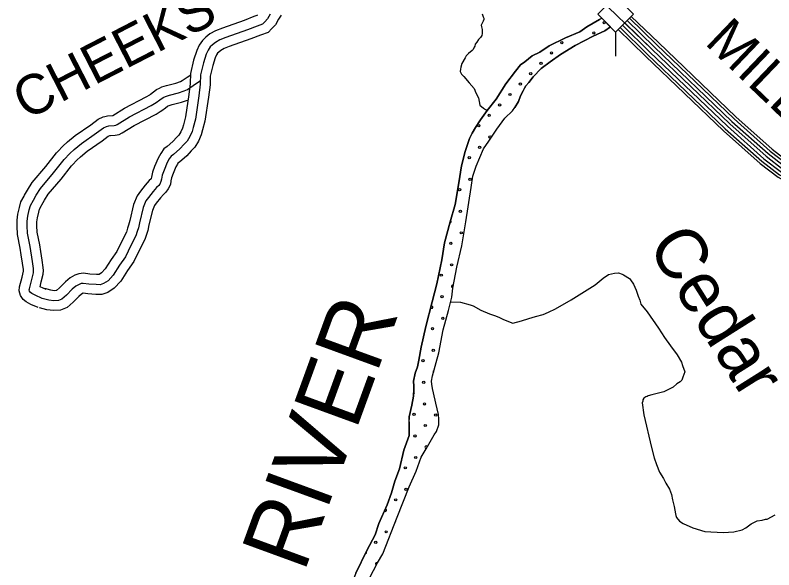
# Model space of a CAD drawing. Extents: x 1551132 to 1791609, y 378168 to 563823.
# Drawn here: x 1703601 to 1710694, y 446112 to 451292 of the extents above; entities that cross this region are included whole.
import ezdxf

# ---------------------------------------------------------------- set-up
doc = ezdxf.new("R2010")
doc.units = 0
for name, color, linetype in [('DESIGN - DRAINAGE - Bridges', 7, 'Continuous'), ('DESIGN - DRAINAGE - Bridges and Cross Drains Size Text', 7, 'Continuous'), ('DESIGN - ROW - Right-of-Way and Easement Labels', 7, 'Continuous'), ('DESIGN - SCRATCH - User 1', 7, 'Continuous'), ('DESIGN - TRAFFIC CONTROL PERMANENT - Pavement Marking Text', 7, 'Continuous'), ('DESIGN - TRANSPORTATION - Edge of Traveled Way', 7, 'Continuous'), ('DESIGN - TRANSPORTATION - Text', 7, 'Continuous'), ('SURVEY - CONTOURS - Index with Text', 7, 'Continuous'), ('SURVEY - DRAINAGE - Storm Sewer', 7, 'Continuous'), ('SURVEY - PROPERTY - Owners', 7, 'Continuous')]:
    doc.layers.add(name, color=color, linetype=linetype)

msp = doc.modelspace()

# ---------------------------------------------------------------- linework, layer by layer
at = {"layer": 'DESIGN - SCRATCH - User 1'}
for points in [[(1708273.646, 450429.797), (1708307.846, 450485.69), (1708326.045, 450537.658), (1708350.22, 450585.592), (1708362.311, 450611.56), (1708374.394, 450633.527), (1708402.494, 450663.428), (1708442.684, 450717.296), (1708518.941, 450793.014), (1708603.139, 450856.691), (1708699.353, 450924.318), (1708837.608, 451009.77), (1709005.846, 451097.089), (1709113.977, 451146.649), (1709167.051, 451182.792), (1709086.236, 451263.944)], [(1709086.236, 451263.944), (1709064.428, 451250.968), (1708946.231, 451183.441), (1708880.091, 451137.699), (1708745.944, 451080.255), (1708593.739, 451004.87), (1708505.558, 450947.218), (1708435.468, 450913.509), (1708365.286, 450855.766), (1708325.195, 450827.924), (1708278.996, 450770.08)], [(1708278.996, 450770.08), (1708187.624, 450651.144), (1708097.851, 450508.107), (1708014.528, 450401.037), (1707951.471, 450315.743), (1707904.58, 450244.25), (1707873.897, 450188.573), (1707849.281, 450138.822), (1707807.807, 450019.186), (1707774.158, 449885.432), (1707750.192, 449725.511), (1707713.709, 449523.689), (1707667.727, 449362.052), (1707615.295, 449164.447), (1707589.354, 449006.559), (1707544.596, 448782.812), (1707498.514, 448613.165), (1707439.69, 448383.601), (1707397.308, 448189.871), (1707375.833, 448069.976), (1707363.067, 448008.05), (1707340.334, 447948.256), (1707325.426, 447874.346), (1707328.834, 447826.228), (1707328.492, 447798.194), (1707325.701, 447734.134), (1707310.676, 447650.207), (1707283.318, 447540.404), (1707283.302, 447514.87)], [(1707539.704, 447404.842), (1707562.445, 447464.635), (1707561.104, 447518.728), (1707559.62, 447560.813), (1707532.946, 447669.324), (1707512.105, 447763.735), (1707502.613, 447805.919), (1707495.105, 447846.079), (1707493.43, 447872.138), (1707504.063, 447924.081), (1707560.721, 448139.653), (1707603.345, 448353.409), (1707653.585, 448535.022), (1707683.101, 448658.817), (1707692.134, 448742.819), (1707730.542, 448938.607), (1707776.999, 449138.288), (1707813.748, 449362.143), (1707863.706, 449683.96), (1707880.98, 449787.888), (1707912.138, 449881.615), (1707945.146, 449963.301), (1707980.153, 450044.97), (1708029.01, 450114.43), (1708104.417, 450227.608), (1708179.665, 450328.769), (1708249.839, 450397.304), (1708273.646, 450429.797)], [(1707283.285, 447492.578), (1707283.185, 447366.149), (1707235.511, 447230.571), (1707195.354, 447054.841), (1707149.93, 446939.263), (1707120.572, 446829.485), (1707079.223, 446719.866), (1707001.041, 446542.636), (1706967.759, 446438.917), (1706889.944, 446291.721)], [(1706494.186, 445664.396), (1706578.509, 445546.052), (1706586.926, 445560.61), (1706621.516, 445608.228), (1706660.199, 445663.805), (1706749.405, 445760.782), (1706820.362, 445837.959), (1706845.103, 445897.727), (1706900.452, 446007.164), (1706951.659, 446104.633), (1706988.541, 446176.26), (1707037.599, 446261.737), (1707171.829, 446604.488), (1707285.318, 446887.412), (1707351.108, 447032.766), (1707396.732, 447164.361), (1707443.69, 447241.863), (1707480.505, 447307.473), (1707519.288, 447371.058), (1707539.704, 447404.842)], [(1706889.944, 446291.721), (1706787.313, 446078.749), (1706748.18, 445987.13), (1706717.423, 445925.445), (1706699.048, 445895.636), (1706664.682, 445866.043), (1706614.142, 445822.642), (1706547.16, 445743.407), (1706502.344, 445677.897), (1706494.186, 445664.396)]]:
    msp.add_lwpolyline(points, dxfattribs=at)
at = {"layer": 'DESIGN - TRAFFIC CONTROL PERMANENT - Pavement Marking Text'}
msp.add_lwpolyline([(1707283.285, 447492.578), (1707283.302, 447514.87)], dxfattribs=at)
for centre in [(1709107.905, 451222.975), (1709107.905, 451222.975), (1709010.834, 451125.904), (1709010.834, 451125.904), (1708712.152, 451036.299), (1708712.152, 451036.299), (1708615.08, 450939.227), (1708615.08, 450939.227), (1708518.008, 450842.156), (1708518.008, 450842.156), (1708420.937, 450745.084), (1708420.937, 450745.084), (1708323.865, 450648.013), (1708323.865, 450648.013), (1708226.794, 450550.941), (1708226.794, 450550.941), (1708129.722, 450453.869), (1708129.722, 450453.869), (1708032.65, 450356.798), (1708032.65, 450356.798), (1707935.579, 450259.726), (1707935.579, 450259.726), (1708040.117, 450155.187), (1708040.117, 450155.187), (1707943.046, 450058.116), (1707943.046, 450058.116), (1707845.974, 449961.044), (1707845.974, 449961.044), (1707853.441, 449759.434), (1707853.441, 449759.434), (1707756.37, 449662.362), (1707756.37, 449662.362), (1707763.837, 449460.752), (1707763.837, 449460.752), (1707771.304, 449259.142), (1707771.304, 449259.142), (1707674.232, 449162.07), (1707674.232, 449162.07), (1707681.699, 448960.46), (1707681.699, 448960.46), (1707584.628, 448863.388), (1707584.628, 448863.388), (1707592.095, 448661.778), (1707592.095, 448661.778), (1707599.562, 448460.168), (1707599.562, 448460.168), (1707502.49, 448363.096), (1707502.49, 448363.096), (1707509.957, 448161.486), (1707509.957, 448161.486), (1707412.885, 448064.414), (1707412.885, 448064.414), (1707420.352, 447862.804), (1707420.352, 447862.804), (1707427.82, 447661.194), (1707427.82, 447661.194), (1707330.748, 447564.122), (1707330.748, 447564.122), (1707532.358, 447556.655), (1707532.358, 447556.655), (1707435.287, 447459.583), (1707435.287, 447459.583), (1707338.215, 447362.512), (1707338.215, 447362.512), (1707345.682, 447160.901), (1707345.682, 447160.901), (1707248.61, 447063.83), (1707248.61, 447063.83), (1707256.077, 446862.219), (1707256.077, 446862.219), (1707159.006, 446765.148), (1707159.006, 446765.148), (1707069.401, 446466.466), (1707069.401, 446466.466), (1706972.33, 446369.394), (1706972.33, 446369.394)]:
    msp.add_circle(centre, 10.56, dxfattribs=at)
for centre, start, end in [((1707666.765, 449363.68), 262.4701984, 66.6616416), ((1707689.166, 448758.85), 44.2895399, 293.5127587), ((1707495.023, 448564.706), 200.6603583, 130.5949158), ((1707405.418, 448266.024), 309.9306489, 25.3891655), ((1707517.424, 447959.875), 96.5020751, 234.0463347), ((1707323.281, 447765.732), 288.5566862, 66.4538835), ((1707241.143, 447265.44), 286.9386826, 34.3143769), ((1707442.754, 447257.973), 5.2296515, 296.1751501), ((1707151.539, 446966.758), 302.6983553, 14.3904059), ((1707061.934, 446668.076), 217.4126467, 94.979637), ((1707166.473, 446563.538), 138.973227, 178.2536266), ((1706875.258, 446272.323), 271.3593652, 37.1818909), ((1706979.797, 446167.784), 41.1169377, 264.3935944)]:
    msp.add_arc(centre, 10.56, start, end, dxfattribs=at)
at = {"layer": 'DESIGN - TRANSPORTATION - Edge of Traveled Way'}
for points in [[(1708278.996, 450770.08), (1708325.195, 450827.924), (1708365.286, 450855.766), (1708435.468, 450913.509), (1708505.558, 450947.218), (1708593.739, 451004.87), (1708745.944, 451080.255), (1708880.091, 451137.699), (1708946.231, 451183.441), (1709064.428, 451250.968), (1709086.236, 451263.944)], [(1709167.051, 451182.792), (1709113.977, 451146.649), (1709005.846, 451097.089), (1708837.608, 451009.77), (1708699.353, 450924.318), (1708603.139, 450856.691), (1708518.941, 450793.014), (1708442.684, 450717.296), (1708402.494, 450663.428), (1708374.394, 450633.527), (1708362.311, 450611.56), (1708350.22, 450585.592), (1708326.045, 450537.658), (1708307.846, 450485.69), (1708273.646, 450429.797)], [(1706889.944, 446291.721), (1706967.759, 446438.917), (1707001.041, 446542.636), (1707079.223, 446719.866), (1707120.572, 446829.485), (1707149.93, 446939.263), (1707195.354, 447054.841), (1707235.511, 447230.571), (1707283.185, 447366.149), (1707283.318, 447540.404), (1707310.676, 447650.207), (1707325.701, 447734.134), (1707328.492, 447798.194), (1707328.834, 447826.228), (1707325.426, 447874.346), (1707340.334, 447948.256), (1707363.067, 448008.05), (1707375.833, 448069.976), (1707397.308, 448189.871), (1707439.69, 448383.601), (1707498.514, 448613.165), (1707544.596, 448782.812), (1707589.354, 449006.559), (1707615.295, 449164.447), (1707667.727, 449362.052), (1707713.709, 449523.689), (1707750.192, 449725.511), (1707774.158, 449885.432), (1707807.807, 450019.186), (1707849.281, 450138.822), (1707873.897, 450188.573), (1707904.58, 450244.25), (1707951.471, 450315.743), (1708014.528, 450401.037), (1708097.851, 450508.107), (1708187.624, 450651.144), (1708278.996, 450770.08)], [(1707539.704, 447404.842), (1707562.445, 447464.635), (1707561.104, 447518.728), (1707559.62, 447560.813), (1707532.946, 447669.324), (1707512.105, 447763.735), (1707502.613, 447805.919), (1707495.105, 447846.079), (1707493.43, 447872.138), (1707504.063, 447924.081), (1707560.721, 448139.653), (1707603.345, 448353.409), (1707653.585, 448535.022), (1707683.101, 448658.817), (1707692.134, 448742.819), (1707730.542, 448938.607), (1707776.999, 449138.288), (1707813.748, 449362.143), (1707863.706, 449683.96), (1707880.98, 449787.888), (1707912.138, 449881.615), (1707945.146, 449963.301), (1707980.153, 450044.97), (1708029.01, 450114.43), (1708104.417, 450227.608), (1708179.665, 450328.769), (1708249.839, 450397.304), (1708273.646, 450429.797)], [(1706951.659, 446104.633), (1706988.541, 446176.26), (1707037.599, 446261.737), (1707171.829, 446604.488), (1707285.318, 446887.412), (1707351.108, 447032.766), (1707396.732, 447164.361), (1707443.69, 447241.863), (1707480.505, 447307.473), (1707519.288, 447371.058), (1707539.704, 447404.842)], [(1706787.313, 446078.749), (1706889.944, 446291.721)]]:
    msp.add_lwpolyline(points, dxfattribs=at)
at = {"layer": 'DESIGN - TRANSPORTATION - Text'}
for points in [[(1707965.579, 451306.011), (1707977.345, 451277.86), (1707981.229, 451263.801), (1707981.12, 451251.785), (1707974.979, 451235.817), (1707964.771, 451211.883), (1707956.646, 451197.941), (1707960.529, 451183.883), (1707968.304, 451157.765), (1707968.154, 451139.74), (1707965.979, 451119.731), (1707963.837, 451103.731), (1707951.663, 451083.813), (1707931.48, 451063.98), (1707917.263, 451040.079), (1707901.089, 451020.203), (1707896.931, 451002.22), (1707890.839, 450992.261), (1707882.664, 450972.311), (1707872.573, 450962.394), (1707840.299, 450932.659), (1707818.099, 450910.834), (1707807.941, 450892.908), (1707775.483, 450841.14), (1707767.184, 450807.173), (1707763.009, 450787.181), (1707762.834, 450767.155), (1707772.617, 450741.021), (1707794.433, 450718.779), (1707845.957, 450660.194), (1707891.531, 450607.684), (1707909.197, 450567.458)], [(1707909.197, 450567.458), (1707932.788, 450519.157), (1707946.212, 450450.93), (1707978.845, 450422.93), (1707999.07, 450410.788), (1708020.002, 450408.071)], [(1708253.638, 448414.036), (1708333.686, 448437.695), (1708403.718, 448457.395), (1708465.758, 448477.137), (1708535.789, 448494.829), (1708587.838, 448516.613), (1708651.928, 448548.356), (1708798.175, 448633.775), (1708974.504, 448743.069), (1709024.595, 448772.87), (1709096.793, 448834.605), (1709146.9, 448868.406), (1709204.916, 448882.157), (1709242.898, 448883.99), (1709274.839, 448873.831), (1709288.797, 448865.764), (1709344.629, 448831.48), (1709352.579, 448819.43), (1709380.395, 448779.271), (1709406.169, 448725.102), (1709425.927, 448666.959), (1709439.76, 448628.858), (1709451.61, 448592.774), (1709509.3, 448522.447), (1709614.622, 448369.835), (1709670.238, 448281.499), (1709727.895, 448203.164), (1709789.527, 448120.812), (1709831.234, 448052.56), (1709839.092, 448018.493), (1709860.85, 447962.341), (1709842.659, 447910.381), (1709834.55, 447882.389), (1709818.501, 447866.447), (1709788.443, 447848.563), (1709752.352, 447818.704), (1709666.229, 447775.053), (1709554.182, 447745.535), (1709520.166, 447737.677), (1709508.141, 447729.727), (1709498.133, 447725.768), (1709478.109, 447715.851), (1709470.042, 447697.867), (1709467.992, 447685.867), (1709463.934, 447669.875), (1709479.484, 447559.697), (1709550.223, 447253.097), (1709573.831, 447158.903), (1709595.564, 447094.752), (1709625.263, 447022.55), (1709661.004, 446964.332), (1709684.82, 446920.189), (1709718.569, 446863.979), (1709738.369, 446815.844), (1709746.16, 446763.76), (1709761.91, 446703.633), (1709775.626, 446635.515), (1709777.559, 446617.489), (1709783.476, 446599.447), (1709811.325, 446565.288), (1709847.224, 446545.104), (1709935.006, 446502.67), (1710048.803, 446470.127), (1710218.666, 446461.344), (1710320.622, 446466.886), (1710398.653, 446486.553), (1710430.702, 446504.428), (1710482.818, 446540.221), (1710536.892, 446568.005), (1710584.882, 446573.788), (1710614.906, 446583.664), (1710632.898, 446583.58), (1710707.013, 446625.282)], [(1707672.618, 448614.866), (1707764.549, 448612.049), (1707856.28, 448586.932), (1707884.171, 448576.59), (1707955.745, 448537.697), (1708035.368, 448502.713), (1708083.192, 448486.129), (1708123.032, 448471.637), (1708166.79, 448449.095), (1708253.638, 448414.036)]]:
    msp.add_lwpolyline(points, dxfattribs=at)
at = {"layer": 'SURVEY - CONTOURS - Index with Text'}
for points in [[(1708319.163, 452284.003), (1708536.066, 451995.921), (1708983.147, 451527.1), (1709554.1, 450973.295), (1710281.233, 450277.368), (1710621.358, 449974.752), (1710780.954, 449851.733)], [(1709321.897, 451241.71), (1709575.608, 450995.62), (1710302.257, 450300.152), (1710641.149, 449998.636), (1710797.879, 449877.825), (1710983.141, 449778.047), (1711132.937, 449710.987), (1711319.825, 449645.319), (1711639.492, 449555.508), (1712103.789, 449425.514), (1712772.657, 449225), (1713230.505, 449101.231), (1713552.33, 449010.812), (1713751.326, 448939.56), (1713927.605, 448862.708), (1714055.843, 448802.557), (1714370.794, 448635.811), (1714608.622, 448497.64)], [(1709343.78, 451263.677), (1709597.116, 451017.946), (1710323.282, 450322.945), (1710660.94, 450022.529), (1710814.803, 449903.926), (1710996.841, 449805.881), (1711144.429, 449739.813), (1711329.166, 449674.895), (1711647.859, 449585.359), (1712112.414, 449455.289), (1712781.148, 449254.818), (1713238.746, 449131.123), (1713561.763, 449040.363), (1713762.759, 448968.394), (1713940.388, 448890.95), (1714069.685, 448830.307), (1714385.844, 448662.928), (1714628.296, 448522.074)], [(1709361.296, 451281.119), (1709614.265, 451035.746), (1710340.048, 450341.112), (1710676.715, 450041.571), (1710828.295, 449924.734), (1711007.765, 449828.065), (1711153.587, 449762.789), (1711336.608, 449698.479), (1711654.533, 449609.152), (1712119.297, 449479.032), (1712787.923, 449278.585), (1713245.313, 449154.949), (1713569.28, 449063.93), (1713771.875, 448991.386), (1713950.579, 448913.476), (1714080.718, 448852.425), (1714397.835, 448684.545), (1714643.971, 448541.542)], [(1709256.124, 451175.95), (1709511.084, 450928.643), (1710239.184, 450231.792), (1710581.775, 449926.976), (1710747.105, 449799.539), (1710942.042, 449694.545), (1711098.463, 449624.527), (1711291.8, 449556.592), (1711614.376, 449465.956), (1712077.898, 449336.186), (1712747.166, 449135.548), (1713205.797, 449011.57), (1713524.048, 448922.159), (1713717.026, 448853.058), (1713889.272, 448777.964), (1714014.319, 448719.304), (1714325.662, 448554.475), (1714549.623, 448424.364)], [(1709278.057, 451197.867), (1709532.592, 450950.969), (1710260.208, 450254.584), (1710601.567, 449950.868), (1710764.029, 449825.64), (1710955.742, 449722.379), (1711109.955, 449653.352), (1711301.142, 449586.167), (1711622.742, 449495.807), (1712086.523, 449365.962), (1712755.657, 449165.365), (1713214.038, 449041.462), (1713533.481, 448951.71), (1713728.459, 448881.892), (1713902.055, 448806.207), (1714028.161, 448747.055), (1714340.712, 448581.593), (1714569.289, 448448.789)], [(1709299.989, 451219.776), (1709554.1, 450973.295), (1710281.233, 450277.368), (1710621.358, 449974.752), (1710780.954, 449851.733), (1710969.441, 449750.213), (1711121.446, 449682.17), (1711310.483, 449615.743), (1711631.117, 449525.658), (1712095.156, 449395.738), (1712764.157, 449195.183), (1713222.271, 449071.347), (1713542.905, 448981.261), (1713739.892, 448910.726), (1713914.83, 448834.457), (1714042.002, 448774.806), (1714355.753, 448608.702), (1714588.956, 448473.215)], [(1709237.924, 451157.774), (1709493.243, 450910.126), (1710221.734, 450212.892), (1710565.359, 449907.159), (1710733.072, 449777.889), (1710930.675, 449671.461), (1711088.93, 449600.618), (1711284.059, 449532.049), (1711607.434, 449441.197), (1712070.74, 449311.486), (1712740.116, 449110.814), (1713198.964, 448986.778), (1713516.223, 448897.642), (1713707.543, 448829.132), (1713878.672, 448754.53), (1714002.836, 448696.287), (1714313.187, 448531.983), (1714533.307, 448404.105)]]:
    msp.add_lwpolyline(points, dxfattribs=at)
at = {"layer": 'SURVEY - DRAINAGE - Storm Sewer'}
msp.add_line((1709214.962, 451134.811), (1709214.934, 450907.669), dxfattribs=at)
msp.add_lwpolyline([(1709214.962, 451134.811), (1709382.95, 451302.807), (1709214.937, 451470.837), (1709046.924, 451302.807)], close=True, dxfattribs=at)
at = {"layer": 'SURVEY - PROPERTY - Owners'}
for points in [[(1706086.782, 451292.151), (1706063.707, 451254.625), (1706034.566, 451202.582), (1706000.767, 451166.973), (1705965.468, 451129.014), (1705895.444, 451104.705), (1705805.271, 451069.845), (1705602.184, 450998.102), (1705553.986, 450979.801), (1705525.161, 450962.951), (1705505.112, 450947.567), (1705493.57, 450936.175), (1705483.687, 450922.041), (1705472.112, 450895.132), (1705447.755, 450821.139), (1705425.413, 450723.903), (1705422.588, 450640.659), (1705408.73, 450525.506), (1705375.356, 450303.267), (1705353.073, 450220.181), (1705340.707, 450175.239), (1705314.391, 450116.687), (1705281.108, 450059.677), (1705247.876, 450024.676), (1705204.618, 449978.133), (1705137.053, 449918.673), (1705122.945, 449908.648), (1705117.237, 449900.89), (1705103.754, 449877.072), (1705077.813, 449812.487), (1705063.813, 449773.611), (1705057.213, 449743.894), (1705051.913, 449711.051), (1705031.939, 449668.592), (1705010.923, 449639.841), (1704987.057, 449618.624), (1704960.899, 449586.231), (1704918.208, 449535.013), (1704903.65, 449514.321), (1704883.626, 449466.537), (1704851.926, 449332.75), (1704840.293, 449279.873), (1704827.377, 449243.831), (1704812.485, 449197.238), (1704764.453, 449099.552), (1704710.313, 448990.032), (1704652.706, 448906.68), (1704589.957, 448807.444), (1704527.934, 448741.717), (1704466.352, 448701.658), (1704410.611, 448683.791), (1704355.288, 448684.466), (1704280.131, 448689.666), (1704238.315, 448695.008), (1704236.315, 448694.233), (1704219.991, 448685.774), (1704195.858, 448664.949), (1704142.484, 448612.739), (1704086.677, 448560.771), (1704025.187, 448536.47), (1703959.68, 448532.628), (1703897.19, 448541.204), (1703829.733, 448559.496)], [(1705985.467, 451300.56), (1705960.968, 451256.8), (1705934.66, 451229.083), (1705914.411, 451207.307), (1705864.212, 451189.882), (1705773.805, 451154.931), (1705570.977, 451083.279), (1705514.737, 451061.928), (1705474.462, 451038.386), (1705445.413, 451016.094), (1705423.972, 450994.935), (1705404.031, 450966.418), (1705387.206, 450927.3), (1705360.29, 450845.531), (1705335.057, 450735.703), (1705332.066, 450647.634), (1705318.833, 450537.665), (1705286.417, 450321.809), (1705265.542, 450243.965), (1705255.109, 450206.048), (1705233.634, 450158.263), (1705208.085, 450114.504), (1705181.769, 450086.786), (1705141.278, 450043.227), (1705080.671, 449989.892), (1705058.488, 449974.133), (1705040.955, 449950.258), (1705021.839, 449916.507), (1704993.032, 449844.771), (1704976.515, 449798.912), (1704968.09, 449760.969), (1704964.399, 449738.11), (1704953.574, 449715.093), (1704943.416, 449701.201), (1704921.191, 449681.442), (1704890.767, 449643.766), (1704846.16, 449590.24), (1704823.802, 449558.464), (1704797.086, 449494.712), (1704763.495, 449352.95), (1704752.954, 449305.024), (1704741.454, 449272.948), (1704728.129, 449231.239), (1704683.097, 449139.67), (1704631.931, 449036.167), (1704577.033, 448956.731), (1704517.976, 448863.329), (1704469.393, 448811.853), (1704427.086, 448784.327), (1704396.97, 448774.677), (1704358.971, 448775.135), (1704289.014, 448779.977), (1704237.09, 448786.61), (1704219.066, 448784.818), (1704198.975, 448777.052), (1704168.792, 448761.401), (1704134.46, 448731.775), (1704079.852, 448678.366), (1704037.403, 448638.831), (1704005.371, 448626.172), (1703963.23, 448623.706), (1703915.298, 448630.281), (1703853.474, 448647.048)], [(1705865.945, 451293.651), (1705861.337, 451288.693), (1705831.746, 451278.426), (1705741.098, 451243.383), (1705538.536, 451171.823), (1705473.929, 451147.297), (1705421.764, 451116.805), (1705383.356, 451087.329), (1705351.624, 451056.02), (1705321.224, 451012.544), (1705298.942, 450960.734), (1705269.367, 450870.882), (1705241.126, 450747.97), (1705237.968, 450654.884), (1705225.385, 450550.298), (1705193.96, 450341.084), (1705174.552, 450268.683), (1705166.128, 450238.073), (1705149.686, 450201.481), (1705132.178, 450171.497), (1705113.046, 450151.354), (1705075.438, 450110.895), (1705022.064, 450063.919), (1704991.49, 450042.202), (1704961.657, 450001.576), (1704936.691, 449957.499), (1704904.9, 449878.331), (1704885.767, 449825.213), (1704875.443, 449778.72), (1704873.434, 449766.236), (1704872.551, 449764.369), (1704852.726, 449746.744), (1704817.869, 449703.576), (1704771.262, 449647.65), (1704740.796, 449604.357), (1704707.13, 449524.005), (1704671.572, 449373.951), (1704662.164, 449331.175), (1704652.139, 449303.215), (1704640.44, 449266.59), (1704598.532, 449181.371), (1704550.458, 449084.118), (1704498.368, 449008.758), (1704443.152, 448921.422), (1704408.545, 448884.754), (1704386.27, 448870.262), (1704382.787, 448869.146), (1704362.796, 448869.387), (1704298.247, 448873.854), (1704238.415, 448881.504), (1704197.008, 448877.387), (1704160.159, 448863.137), (1704115.568, 448840.02), (1704070.636, 448801.244), (1704014.746, 448746.584), (1703986.18, 448719.975), (1703984.771, 448719.425), (1703966.913, 448718.375), (1703934.123, 448722.875), (1703878.157, 448738.059)], [(1703815.592, 448560.696), (1703747.219, 448590.696), (1703702.62, 448613.68), (1703674.904, 448637.848), (1703650.271, 448672.807), (1703636.955, 448717.408), (1703641.746, 448754.826), (1703665.912, 448845.178), (1703678.762, 448900.921), (1703679.329, 448907.705), (1703678.754, 448916.463), (1703670.096, 448976.34), (1703657.521, 449055.109), (1703648.054, 449114.36), (1703622.43, 449243.947), (1703618.722, 449321.799), (1703619.339, 449376.734), (1703627.205, 449432.235), (1703641.013, 449495.462), (1703654.938, 449548.663), (1703684.92, 449602.915), (1703689.695, 449611.54), (1703717.203, 449658.991), (1703760.377, 449729.935), (1703887.866, 449879.122), (1703988.314, 450005.367), (1703999.855, 450017.959), (1704045.787, 450068.069), (1704089.486, 450108.528), (1704162.726, 450169.563), (1704307.681, 450269.224), (1704377.096, 450321.725), (1704423.678, 450342.551), (1704439.711, 450346.868), (1704463.744, 450353.359), (1704512.701, 450354.81), (1704621.849, 450423.245), (1704826.777, 450528.756), (1704858.66, 450549.048), (1704866.876, 450554.273), (1704895.042, 450574.907), (1704923.025, 450597.283), (1704949.191, 450610.775), (1704971.916, 450621.375), (1705016.448, 450635.525), (1705102.504, 450658.459), (1705147.287, 450672.926), (1705163.545, 450680.635), (1705210.493, 450714.144), (1705242.743, 450735.511)], [(1703853.474, 448647.048), (1703787.793, 448675.865), (1703755.968, 448692.266), (1703745.435, 448701.449), (1703736.219, 448714.533), (1703733.019, 448725.25), (1703734.469, 448736.575), (1703757.427, 448822.403), (1703772.151, 448886.296), (1703773.885, 448906.863), (1703772.593, 448926.339), (1703763.318, 448990.524), (1703740.886, 449130.952), (1703716.278, 449255.397), (1703713.036, 449323.516), (1703713.553, 449369.558), (1703720.07, 449415.535), (1703732.719, 449473.453), (1703743.169, 449513.371), (1703771.752, 449565.089), (1703798.268, 449610.823), (1703836.984, 449674.433), (1703960.622, 449819.12), (1704060.037, 449944.074), (1704112.686, 450001.508), (1704151.735, 450037.668), (1704219.733, 450094.328), (1704362.855, 450192.73), (1704425.395, 450240.032), (1704455.369, 450253.432), (1704477.619, 450259.432), (1704525.643, 450260.857), (1704543.309, 450263.782), (1704555.75, 450270.507), (1704668.556, 450341.234), (1704873.768, 450446.895), (1704920.1, 450476.38), (1704952.366, 450500.014), (1704974.574, 450517.772), (1704990.74, 450526.106), (1705006.265, 450533.348), (1705042.881, 450544.981), (1705129.154, 450567.974), (1705182.136, 450585.091), (1705211.51, 450599.025), (1705263.934, 450636.442), (1705333.249, 450682.36)], [(1703889.915, 448730.117), (1703833.283, 448754.967), (1703845.458, 448800.485), (1703861.991, 448872.229), (1703864.841, 448906.055), (1703862.866, 448935.839), (1703853, 449004.166), (1703840.2, 449084.293), (1703830.192, 449146.911), (1703806.559, 449266.414), (1703803.768, 449325.166), (1703804.184, 449362.658), (1703809.409, 449399.468), (1703820.942, 449452.277), (1703828.042, 449479.42), (1703846.842, 449513.429), (1703850.692, 449520.404), (1703876.249, 449564.489), (1703910.674, 449621.04), (1704030.612, 449761.394), (1704129.035, 449885.105), (1704136.21, 449892.931), (1704177.042, 449937.473), (1704211.625, 449969.499), (1704274.573, 450021.951), (1704415.937, 450119.145), (1704471.861, 450161.438), (1704485.86, 450167.696), (1704487.86, 450168.238), (1704490.968, 450169.08), (1704534.434, 450170.371), (1704573.092, 450176.772), (1704601.458, 450192.097), (1704713.488, 450262.341), (1704918.967, 450368.143), (1704957.983, 450392.969), (1704971.299, 450401.444), (1705007.515, 450427.97), (1705024.164, 450441.287), (1705030.706, 450444.654), (1705039.306, 450448.671), (1705068.305, 450457.879), (1705154.795, 450480.93), (1705212.543, 450499.589)]]:
    msp.add_lwpolyline(points, dxfattribs=at)

# ---------------------------------------------------------------- texts
at = {"layer": 'DESIGN - DRAINAGE - Bridges'}
msp.add_text('RIVER', height=634.0131, rotation=69.9492361, dxfattribs=at).set_placement((1706301.099, 446076.624))
at = {"layer": 'DESIGN - DRAINAGE - Bridges and Cross Drains Size Text'}
msp.add_text('Cedar', height=475.0055, rotation=302.1941556, dxfattribs=at).set_placement((1709503.934, 449140.63))
at = {"layer": 'DESIGN - ROW - Right-of-Way and Easement Labels'}
for s, height, rotation, p in [('CHEEKS', 369.9953, 27.2424944, (1703704.779, 450307.625)), ('MILL', 369.9999, 316.2559028, (1710038.243, 451027.793))]:
    msp.add_text(s, height=height, rotation=rotation, dxfattribs=at).set_placement(p)

doc.saveas('drawing.dxf')
